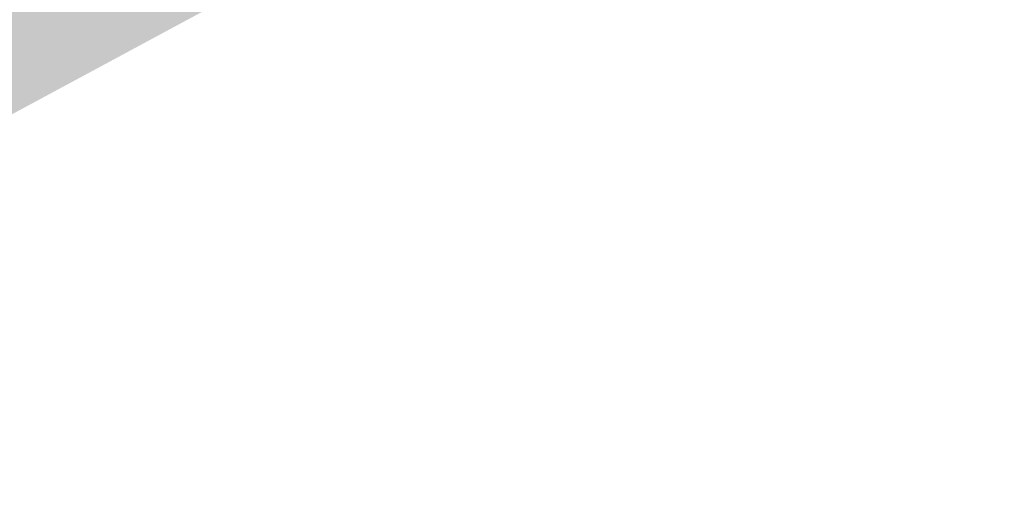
# Model space of a CAD drawing. Header units: metres. Extents: x 164696 to 183842, y 382615 to 387356.
# Tile 581 of 656: x 182679.75 to 182682.98, y 386621.21 to 386622.77. Entities that reach past the tile are written whole.
import ezdxf

# ---------------------------------------------------------------- set-up
doc = ezdxf.new("R2010")
doc.units = ezdxf.units.M
doc.layers.add('C3D-SURFACE_TINSURFACE', color=7, linetype='Continuous')

msp = doc.modelspace()

# ---------------------------------------------------------------- linework, layer by layer
at = {"layer": 'C3D-SURFACE_TINSURFACE', "color": 11, "linetype": 'Continuous', "lineweight": -3, "true_color": 0xff8585}
for points in [[(182684.0984, 386624.8153), (182678.3021, 386621.7124), (182677.4164, 386621.2135)], [(182684.0984, 386624.8153), (182682.2956, 386623.9294), (182678.3021, 386621.7124)], [(182682.2956, 386623.9294), (182680.9111, 386623.2077), (182678.3021, 386621.7124)], [(182679.4635, 386622.7674), (182679.3202, 386622.6403), (182679.7503, 386622.8652)]]:
    msp.add_solid(points, dxfattribs=at)
at = {"layer": 'C3D-SURFACE_TINSURFACE', "color": 1, "linetype": 'Continuous', "lineweight": -3, "true_color": 0xe60000}
for points in [[(182681.453, 386623.5441), (182680.6105, 386623.1588), (182678.6035, 386622.0048)], [(182681.453, 386623.5441), (182678.6035, 386622.0048), (182680.9111, 386623.2077)], [(182678.3021, 386621.7124), (182680.9111, 386623.2077), (182678.6035, 386622.0048)], [(182679.7503, 386622.8652), (182678.6035, 386622.0048), (182680.6105, 386623.1588)], [(182679.7503, 386622.8652), (182679.3202, 386622.6403), (182678.6035, 386622.0048)]]:
    msp.add_solid(points, dxfattribs=at)

doc.saveas('drawing.dxf')
